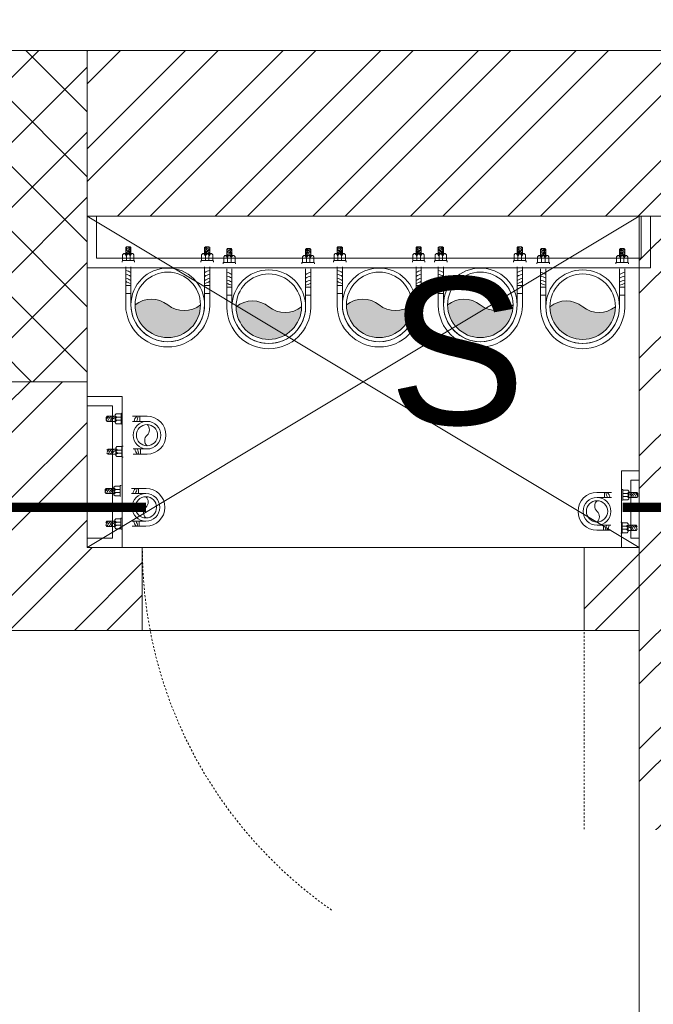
# Model space of a CAD drawing. Header units: inches. Extents: x 105152 to 158499, y 12149 to 30915.
# Tile 324 of 339: x 125436 to 125470, y 29441 to 29495. Entities that reach past the tile are written whole.
import ezdxf

# ---------------------------------------------------------------- set-up
doc = ezdxf.new("R2010")
doc.units = ezdxf.units.IN
doc.header["$MEASUREMENT"] = 0
doc.linetypes.add('HIDDEN', pattern=[0.375, 0.25, -0.125])
for name, color, linetype, lineweight in [('0-PIPE SUPPORT', 7, 'Continuous', 0), ('CWS', 5, 'Continuous', 30), ('PP-Domestic  Cold Water Supply', 5, 'Continuous', 25), ('PP-Soil Pipe', 1, 'Continuous', 25), ('PP-SPRINKLER PIPE', 1, 'Continuous', 0), ('PP-Waste Pipe', 3, 'Continuous', 25), ('SH - ANGLE SUPPORT', 7, 'Continuous', 30), ('SWP', 1, 'Continuous', 15)]:
    doc.layers.add(name, color=color, linetype=linetype, lineweight=lineweight)
doc.layers.add('PD_025_TEXT', color=61, linetype='Continuous')
doc.layers.add('WWP', color=92, linetype='Continuous')
doc.layers.add('PD_BASE', color=8, linetype='Continuous', transparency=0.5)
doc.styles.add('style1', font='arial.ttf', dxfattribs={"height": 500})

# ---------------------------------------------------------------- blocks, each defined once
blk = doc.blocks.new('FIRST FLOOR AR PLAN')
at = {"layer": 'PD_BASE', "lineweight": 5}
h = blk.add_hatch(dxfattribs=at)
h.set_pattern_fill('ANSI37', color=256, scale=20)
h.set_pattern_definition([(45, (268611.2745016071, 47371.98950911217), (-1.767766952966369, 1.767766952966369), []), (135, (268611.2745016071, 47371.98950911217), (-1.767766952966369, -1.767766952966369), [])])
h.paths.add_polyline_path([(123922.4915017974, 21602.49848516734), (123907.4915017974, 21602.49848516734), (123907.4915017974, 21584.49848516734), (123922.4915017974, 21584.49848516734)])
h = blk.add_hatch(dxfattribs=at)
h.set_pattern_fill('ANSI32', color=256, scale=10)
h.set_pattern_definition([(45, (150297.4604135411, 39481.88530316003), (-2.651650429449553, 2.651650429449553), []), (45, (150299.2281804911, 39481.88530316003), (-2.651650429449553, 2.651650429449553), [])])
h.paths.add_polyline_path([(123758.9915017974, 21593.49848516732), (123752.9915017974, 21593.49848516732), (123752.9915017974, 21557.49848516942), (123758.9915017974, 21557.49848516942)])
h.paths.add_polyline_path([(123758.9915017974, 21557.49848516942), (123752.9915017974, 21557.49848516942), (123752.9915017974, 21521.49848516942), (123758.9915017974, 21521.49848516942)])
h.paths.add_polyline_path([(123752.9915017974, 21521.49848516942), (123752.9915017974, 21485.49848516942), (123758.9915017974, 21485.49848516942), (123758.9915017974, 21521.49848516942)])
h.paths.add_polyline_path([(123758.9915017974, 21485.49848516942), (123752.9915017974, 21485.49848516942), (123752.9915017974, 21449.49848516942), (123758.9915017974, 21449.49848516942)])
h.paths.add_polyline_path([(123758.9915017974, 21449.49848516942), (123752.9915017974, 21449.49848516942), (123752.9915017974, 21413.49848516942), (123758.9915017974, 21413.49848516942)])
h.paths.add_polyline_path([(123758.9915017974, 21413.49848516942), (123752.9915017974, 21413.49848516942), (123752.9915017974, 21377.49848516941), (123758.9915017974, 21377.49848516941)])
h.paths.add_polyline_path([(124037.9915017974, 21593.49848516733), (124028.9915017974, 21593.49848516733), (124028.9915017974, 21503.99848516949), (124024.4915017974, 21503.99848516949), (124024.4915017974, 21499.49848516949), (124028.9915017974, 21499.49848516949), (124028.9915017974, 21489.49848516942), (124037.9915017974, 21489.49848516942)])
h.paths.add_polyline_path([(123956.9915017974, 21593.49848516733), (123952.4915017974, 21593.49848516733), (123952.4915017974, 21503.99848516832), (123947.9915017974, 21503.99848516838), (123947.9915017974, 21499.49848516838), (123982.4915017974, 21499.49848516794), (123982.4915017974, 21503.99848516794), (123956.9915017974, 21503.99848516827)])
h.paths.add_polyline_path([(123952.4915017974, 21575.49848516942), (123949.4915017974, 21575.49848516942), (123949.4915017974, 21570.99848516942), (123952.4915017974, 21570.99848516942)], flags=17)
h.paths.add_polyline_path([(123925.4915017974, 21575.49848516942), (123922.4915017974, 21575.49848516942), (123922.4915017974, 21584.49848516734), (123917.9915017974, 21584.49848516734), (123917.9915017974, 21575.49848516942), (123907.4915017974, 21575.49848516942), (123907.4915017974, 21570.99848516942), (123925.4915017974, 21570.99848516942)])
h.paths.add_polyline_path([(123871.4915017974, 21593.49848516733), (123866.9915017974, 21593.49848516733), (123866.9915017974, 21577.49848516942), (123866.9915017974, 21570.99848516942), (123871.4915017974, 21570.99848516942), (123871.4915017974, 21575.49848516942)])
h.paths.add_polyline_path([(124162.4915017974, 21593.49848516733), (124157.9915017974, 21593.49848516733), (124157.9915017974, 21575.49848516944), (124162.4915017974, 21575.49848516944)])
for p, q in [((124283.9915017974, 21602.49848516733), (123501.7415017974, 21602.49848516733)), ((124087.4915017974, 21593.49848516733), (123922.4915017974, 21593.49848516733)), ((123922.4915017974, 21584.49848516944), (123922.4915017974, 21575.49848516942)), ((123922.4915017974, 21575.49848516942), (123925.4915017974, 21575.49848516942)), ((123925.4915017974, 21575.49848516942), (123925.4915017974, 21570.99848516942)), ((123949.4915017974, 21575.49848516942), (123952.4915017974, 21575.49848516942)), ((123949.4915017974, 21575.49848516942), (123949.4915017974, 21570.99848516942)), ((123907.4915017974, 21570.99848516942), (123925.4915017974, 21570.99848516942)), ((123949.4915017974, 21570.99848516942), (123952.4915017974, 21570.99848516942))]:
    blk.add_line(p, q, dxfattribs=at)
at = {"layer": 'PD_BASE', "lineweight": 5, "ltscale": 12}
for p, q in [((123922.4915017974, 21575.49848516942), (123952.4915017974, 21593.49848516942)), ((123952.4915017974, 21575.49848516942), (123922.4915017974, 21593.49848516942)), ((123949.4915017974, 21575.49848516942), (123925.4915017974, 21575.49848516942)), ((123925.4915017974, 21570.99848516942), (123949.4915017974, 21570.99848516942))]:
    blk.add_line(p, q, dxfattribs=at)
at = {"layer": 'PD_BASE', "linetype": 'HIDDEN', "lineweight": 5, "ltscale": 0.2}
blk.add_line((123949.4915017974, 21575.49848516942), (123949.4915017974, 21551.49848516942), dxfattribs=at)
at = {"layer": 'PD_BASE', "lineweight": 5}
blk.add_lwpolyline([(123922.4915017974, 21584.49848516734), (123907.4915017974, 21584.49848516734), (123907.4915017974, 21602.49848516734), (123922.4915017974, 21602.49848516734)], close=True, dxfattribs=at)
at = {"layer": 'PD_BASE', "linetype": 'HIDDEN', "lineweight": 5, "ltscale": 0.2}
blk.add_arc((123949.4915017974, 21575.49848516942), 24, 180, 270, dxfattribs=at)
at = {"layer": 'PD_BASE', "insert": (123878.3438925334, 21590.17698285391), "char_height": 8, "width": 128.4952190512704, "attachment_point": 1, "style": 'style1'}
blk.add_mtext('\\pxqc;S', dxfattribs=at)
at = {"layer": 'PD_BASE', "insert": (123937.837685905, 21558.14780892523), "char_height": 4, "width": 128.4952190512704, "attachment_point": 1, "style": 'style1', "bg_fill": 2}
blk.add_mtext('\\pxqc;H. TOILET\\P6\' X 7\'5"', dxfattribs=at)
at = {"layer": 'PD_BASE', "lineweight": 5}
h = blk.add_hatch(dxfattribs=at)
h.set_pattern_fill('ANSI32', color=256, scale=10)
h.set_pattern_definition([(45, (123173.8410410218, 20768.24897553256), (-2.651650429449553, 2.651650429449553), []), (45, (123175.6088079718, 20768.24897553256), (-2.651650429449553, 2.651650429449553), [])])
h.paths.add_polyline_path([(123176.9915017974, 20810.99848516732), (123167.9915017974, 20810.99848516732), (123167.9915017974, 20729.49848516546), (123176.9915017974, 20729.49848516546)])
h.paths.add_polyline_path([(123538.4915017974, 20663.49848516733), (123368.9915017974, 20663.49848516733), (123368.9915017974, 20654.49848516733), (123538.4915017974, 20654.49848516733)])
h.paths.add_polyline_path([(123722.9915017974, 20663.49848516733), (123553.4915017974, 20663.49848516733), (123553.4915017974, 20654.49848516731), (123722.9915017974, 20654.49848516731)])
h.paths.add_polyline_path([(123176.9915017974, 21527.49848516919), (123167.9915017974, 21527.49848516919), (123167.9915017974, 21445.99848516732), (123176.9915017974, 21445.99848516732)])
h.paths.add_polyline_path([(123176.9915017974, 21430.99848516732), (123167.9915017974, 21430.99848516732), (123167.9915017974, 21290.99848516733), (123176.9915017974, 21290.99848516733)])
h.paths.add_polyline_path([(123176.9915017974, 21275.99848516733), (123167.9915017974, 21275.99848516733), (123167.9915017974, 21135.99848516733), (123176.9915017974, 21135.99848516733)])
h.paths.add_polyline_path([(123176.9915017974, 21120.99848516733), (123167.9915017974, 21120.99848516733), (123167.9915017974, 20980.99848516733), (123176.9915017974, 20980.99848516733)])
h.paths.add_polyline_path([(123176.9915017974, 20965.99848516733), (123167.9915017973, 20965.99848516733), (123167.9915017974, 20825.99848516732), (123176.9915017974, 20825.99848516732)])
h.paths.add_polyline_path([(124268.9915017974, 21602.49848516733), (124102.4915017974, 21602.49848516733), (124102.4915017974, 21593.49848516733), (124268.9915017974, 21593.49848516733)])
h.paths.add_polyline_path([(124087.4915017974, 21602.49848516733), (123922.4915017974, 21602.49848516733), (123922.4915017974, 21593.49848516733), (124087.4915017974, 21593.49848516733)])
h.paths.add_polyline_path([(123907.4915017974, 21602.49848516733), (123737.9915017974, 21602.49848516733), (123737.9915017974, 21593.49848516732), (123907.4915017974, 21593.49848516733)])
h.paths.add_polyline_path([(123722.9915017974, 21602.49848516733), (123553.4915017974, 21602.49848516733), (123553.4915017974, 21593.49848516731), (123722.9915017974, 21593.49848516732)])
h.paths.add_polyline_path([(123353.9915017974, 21602.49848516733), (123242.9915017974, 21602.49848516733), (123242.9915017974, 21593.4984851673), (123353.9915017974, 21593.49848516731)])
h.paths.add_polyline_path([(123227.9915017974, 21602.49848516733), (123167.9915017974, 21602.49848516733), (123167.9915017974, 21542.49848516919), (123176.9915017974, 21542.49848516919), (123176.9915017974, 21593.4984851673), (123227.9915017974, 21593.4984851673)])
h.paths.add_polyline_path([(123176.9915017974, 20714.49848516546), (123167.9915017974, 20714.49848516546), (123167.9915017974, 20654.49848516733), (123227.9915017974, 20654.49848516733), (123227.9915017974, 20663.49848516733), (123176.9915017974, 20663.49848516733)])
h.paths.add_polyline_path([(123353.9915017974, 20663.49848516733), (123242.9915017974, 20663.49848516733), (123242.9915017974, 20654.49848516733), (123353.9915017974, 20654.49848516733)])
h.paths.add_polyline_path([(123762.7415017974, 20663.49848516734), (123737.9915017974, 20663.49848516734), (123737.9915017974, 20654.49848516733), (123762.7415017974, 20654.49848516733)])
h.paths.add_polyline_path([(123907.4915017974, 20663.49848516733), (123882.7415017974, 20663.49848516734), (123882.7415017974, 20654.49848516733), (123907.4915017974, 20654.49848516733)])
h.paths.add_polyline_path([(123944.9915017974, 20663.49848516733), (123922.4915017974, 20663.49848516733), (123922.4915017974, 20654.49848516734), (123944.9915017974, 20654.49848516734)])
h.paths.add_polyline_path([(124087.4915017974, 20663.49848516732), (124064.9915017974, 20663.49848516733), (124064.9915017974, 20654.49848516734), (124087.4915017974, 20654.49848516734)])
h.paths.add_polyline_path([(124124.9915017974, 20663.49848516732), (124102.4915017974, 20663.49848516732), (124102.4915017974, 20654.49848516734), (124124.9915017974, 20654.49848516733)])
h.paths.add_polyline_path([(124268.9915017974, 20663.49848516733), (124244.9915017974, 20663.49848516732), (124244.9915017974, 20654.49848516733), (124268.9915017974, 20654.49848516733)])
h.paths.add_polyline_path([(124283.9915017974, 20672.49848516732), (124274.9915017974, 20672.49848516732)])
h.paths.add_polyline_path([(124283.9915017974, 20810.99848516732), (124274.9915017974, 20810.99848516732), (124274.9915017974, 20672.49848516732), (124283.9915017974, 20672.49848516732)])
h.paths.add_polyline_path([(124283.9915017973, 20965.99848516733), (124274.9915017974, 20965.99848516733), (124274.9915017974, 20825.99848516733), (124283.9915017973, 20825.99848516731)])
h.paths.add_polyline_path([(124283.9915017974, 21275.99848516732), (124274.9915017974, 21275.99848516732), (124274.9915017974, 20980.99848516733), (124283.9915017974, 20980.99848516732)])
h.paths.add_polyline_path([(124283.9915017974, 21584.49848516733), (124274.9915017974, 21584.49848516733), (124274.9915017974, 21445.99848516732), (124283.9915017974, 21445.99848516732)])
h.paths.add_polyline_path([(124265.9915017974, 21442.99848516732), (124160.9915017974, 21442.99848516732), (124160.9915017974, 21433.99848516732), (124265.9915017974, 21433.99848516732)])
h.paths.add_polyline_path([(124160.9915017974, 21430.99848516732), (124151.9915017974, 21430.99848516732), (124151.9915017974, 21352.99848516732), (124160.9915017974, 21352.99848516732)])
h.paths.add_polyline_path([(124151.9915017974, 21442.99848516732), (124079.9915017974, 21442.99848516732), (124079.9915017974, 21433.99848516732), (124151.9915017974, 21433.99848516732)])
h.paths.add_polyline_path([(124079.9915017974, 21430.99848516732), (124070.9915017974, 21430.99848516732), (124070.9915017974, 21352.99848516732), (124079.9915017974, 21352.99848516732)])
h.paths.add_polyline_path([(124070.9915017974, 21442.99848516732), (123989.9915017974, 21442.99848516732), (123989.9915017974, 21340.99848516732), (124016.9915017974, 21340.99848516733), (124016.9915017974, 21349.99848516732), (123998.9915017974, 21349.99848516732), (123998.9915017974, 21433.99848516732), (124070.9915017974, 21433.99848516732)])
h.paths.add_polyline_path([(124070.9915017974, 21349.99848516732), (124052.9915017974, 21349.99848516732), (124052.9915017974, 21340.99848516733), (124070.9915017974, 21340.99848516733)], flags=17)
h.paths.add_polyline_path([(124097.9915017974, 21349.99848516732), (124079.9915017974, 21349.99848516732), (124079.9915017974, 21340.99848516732), (124097.9915017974, 21340.99848516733)])
h.paths.add_polyline_path([(124151.9915017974, 21349.99848516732), (124133.9915017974, 21349.99848516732), (124133.9915017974, 21340.99848516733), (124151.9915017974, 21340.99848516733)])
h.paths.add_polyline_path([(124160.9915017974, 21340.99848516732), (124151.9915017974, 21340.99848516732), (124151.9915017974, 21277.99848516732), (124160.9915017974, 21277.99848516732)])
h.paths.add_polyline_path([(124283.9915017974, 21291.99848516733), (124274.9915017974, 21291.99848516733), (124274.9915017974, 21290.99848516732), (124283.9915017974, 21290.99848516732)])
h.paths.add_polyline_path([(124283.9915017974, 21430.99848516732), (124274.9915017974, 21430.99848516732), (124274.9915017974, 21411.99848516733), (124283.9915017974, 21411.99848516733)])
h.paths.add_polyline_path([(123405.7415017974, 21593.49848516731), (123405.7415017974, 21602.49848516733), (123368.9915017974, 21602.49848516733), (123368.9915017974, 21593.49848516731)])
h.paths.add_polyline_path([(123501.7415017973, 21602.49848516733), (123501.7415017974, 21593.49848516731), (123538.4915017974, 21593.49848516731), (123538.4915017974, 21602.49848516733)])
blk.add_lwpolyline([(123947.9915017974, 21503.99848516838), (123952.4915017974, 21503.99848516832), (123952.4915017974, 21593.49848516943)], dxfattribs=at)
blk = doc.blocks.new('*X420')
at = {"color": 251, "lineweight": 5}
for p, q in [((113.6040440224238, 341.4692042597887), (113.7240518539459, 341.5892120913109)), ((113.7279130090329, 341.4162965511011), (114.3176786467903, 342.0060621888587)), ((113.8423566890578, 341.3539635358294), (114.318169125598, 341.8297759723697)), ((113.9481308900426, 341.2829610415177), (114.3186596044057, 341.6534897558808)), ((114.0456951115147, 341.2037485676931), (114.3191500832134, 341.4772035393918)), ((114.1352787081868, 341.1165554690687), (114.3196405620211, 341.3009173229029)), ((114.2169109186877, 341.0214109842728), (114.3201310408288, 341.1246311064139)), ((114.2904245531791, 340.9181479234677), (114.3206215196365, 340.948344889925))]:
    blk.add_line(p, q, dxfattribs=at)
blk = doc.blocks.new('SWP P-PP')
at = {"layer": 'PP-Soil Pipe', "lineweight": 5}
h = blk.add_hatch(color=256, dxfattribs=at)
edge = h.paths.add_edge_path()
edge.add_ellipse((-22.87960062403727, 31.74258206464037), major_axis=(-27.66840433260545, 27.66815936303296), ratio=1, start_angle=96.33861705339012, end_angle=173.6613829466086, ccw=False)
edge.add_ellipse((1.564979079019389, 1.188856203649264), major_axis=(34.56951182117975, 34.56981789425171), ratio=0.9999999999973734, start_angle=-45.000000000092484, end_angle=134.9999999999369, ccw=False)
edge.add_ellipse((26.00955878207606, -29.36486965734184), major_axis=(27.66815936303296, 27.66840433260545), ratio=1, start_angle=6.338617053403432, end_angle=83.6613829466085)
for radius in [55.00000000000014, 48.88888888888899]:
    blk.add_circle((1.564979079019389, 1.188856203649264), radius, dxfattribs=at)
for centre, start, end in [((-22.87960062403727, 31.74258206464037), 231.3388706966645, 308.6616365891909), ((26.00955878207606, -29.36486965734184), 51.33887069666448, 128.6616365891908)]:
    blk.add_arc(centre, 39.12885943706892, start, end, dxfattribs=at)
at = {"layer": 'SH - ANGLE SUPPORT', "lineweight": 5}
for p, q in [((-61.25851987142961, 2.314968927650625), (-61.25851986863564, -55.54048811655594)), ((-53.43502092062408, 0.462244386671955), (-53.43502092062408, -55.54048811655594)), ((56.56497907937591, 0.462244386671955), (56.56497907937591, -55.54048811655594)), ((64.3884780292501, 2.314968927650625), (64.3884780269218, -55.54048811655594)), ((-61.25851986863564, -15.98816442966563), (-53.43502092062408, -15.98816442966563)), ((-61.25851987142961, -15.98816442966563), (-53.43502092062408, -15.98816442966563)), ((-53.19986994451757, -27.75103043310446), (-61.02336889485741, -27.75103043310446)), ((-53.19986994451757, -27.75103043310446), (-61.02336889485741, -27.75103043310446)), ((56.32982810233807, -27.75103043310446), (64.15332705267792, -27.75103043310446)), ((64.3884780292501, -15.98816442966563), (56.56497907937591, -15.98816442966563)), ((-66.72677007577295, -62.75131269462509), (-66.72677007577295, -64.22899475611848)), ((-66.72677007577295, -64.22899475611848), (-65.92763498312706, -65.02812985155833)), ((-48.76590580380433, -65.02812985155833), (-65.92763498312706, -65.02812985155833)), ((-65.81604321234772, -65.14749968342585), (-65.81604321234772, -73.52145842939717)), ((-65.81604321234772, -73.52145842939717), (-63.99458948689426, -75.34291215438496)), ((-59.98194014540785, -65.02812985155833), (-59.98194014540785, -71.63386296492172)), ((-54.71939192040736, -71.6480377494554), (-54.71939192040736, -65.02812985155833)), ((-48.88527563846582, -73.52145842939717), (-50.70672936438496, -75.34291215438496)), ((-47.96677071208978, -64.22899475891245), (-48.88527563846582, -65.14749968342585)), ((-48.88527563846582, -65.14749968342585), (-48.88527563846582, -73.52145842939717)), ((-47.96677071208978, -62.75131269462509), (-47.96677071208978, -64.22899475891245)), ((51.10234789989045, -62.75131269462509), (51.10234789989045, -64.22899475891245)), ((51.10234789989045, -64.22899475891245), (52.02085282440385, -65.14749968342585)), ((51.90148299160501, -65.02812985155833), (69.06321216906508, -65.02812985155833)), ((52.02085282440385, -65.14749968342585), (52.02085282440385, -73.52145842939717)), ((52.02085282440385, -73.52145842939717), (53.84230654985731, -75.34291215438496)), ((57.85496910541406, -71.6480377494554), (57.85496910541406, -65.02812985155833)), ((63.11751733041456, -65.02812985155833), (63.11751733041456, -71.63386296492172)), ((68.95162040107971, -73.52145842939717), (67.13016667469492, -75.34291215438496)), ((68.95162040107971, -65.14749968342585), (68.95162040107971, -73.52145842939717)), ((69.86234726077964, -64.22899475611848), (69.06321216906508, -65.02812985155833)), ((69.86234726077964, -62.75131269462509), (69.86234726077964, -64.22899475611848)), ((-50.70672936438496, -75.34291215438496), (-63.99458948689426, -75.34291215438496)), ((-61.26328398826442, -84.2329390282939), (-59.97673874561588, -85.51948427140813)), ((-61.26240889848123, -84.23381411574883), (-61.26240889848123, -75.34291215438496)), ((-54.72545519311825, -85.51948427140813), (-59.97673874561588, -85.51948427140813)), ((-53.43890995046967, -84.2329390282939), (-54.72545519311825, -85.51948427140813)), ((-53.43890995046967, -84.2329390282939), (-53.43890995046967, -75.34291215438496)), ((53.84230654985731, -75.34291215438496), (67.13016667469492, -75.34291215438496)), ((56.5744871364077, -84.2329390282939), (56.5744871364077, -75.34291215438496)), ((56.5744871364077, -84.2329390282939), (57.86103238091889, -85.51948427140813)), ((57.86103238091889, -85.51948427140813), (63.11231593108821, -85.51948427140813)), ((64.39886117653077, -84.2329390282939), (63.11231593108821, -85.51948427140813)), ((64.39798608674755, -84.23381411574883), (64.39798608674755, -75.34291215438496))]:
    blk.add_line(p, q, dxfattribs=at)
at = {"layer": 'SH - ANGLE SUPPORT', "lineweight": 5, "ltscale": 30}
for centre, radius, start, end in [((1.564979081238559, 1.178579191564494), 62.83377596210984, 1.036287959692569, 178.9637120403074), ((1.564979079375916, 1.179879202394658), 55.00897699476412, 359.1086964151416, 181.0351236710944)]:
    blk.add_arc(centre, radius, start, end, dxfattribs=at)
at = {"layer": 'SH - ANGLE SUPPORT', "lineweight": 5, "extrusion": (0, 0, -1)}
for centre, major_axis, ratio, start_param, end_param in [((-64.7061275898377, -19.77435612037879), (13.44648858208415, -13.44648858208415), 0.9999999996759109, 0.1632660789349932, 0.6092701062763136), ((-64.7061275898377, -19.77435612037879), (13.44648858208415, -13.44648858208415), 0.9999999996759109, 0.1632660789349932, 0.6092701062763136), ((-64.7061275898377, -25.84094727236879), (13.44648858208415, -13.44648858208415), 0.9999999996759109, 0.1632660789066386, 0.6092701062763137), ((-64.7061275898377, -25.84094727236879), (13.44648858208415, -13.44648858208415), 0.9999999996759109, 0.1632660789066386, 0.6092701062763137), ((-48.06125169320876, -56.20658481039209), (18.29485241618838, -18.29485241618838), 0.999999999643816, 3.391710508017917, 3.722963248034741), ((-48.0612516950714, -56.20658481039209), (18.29485241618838, -18.29485241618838), 0.999999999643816, 3.391710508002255, 3.722963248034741), ((-40.03582559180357, -54.1756650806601), (16.48738713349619, -16.48738713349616), 0.9999995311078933, 3.304858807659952, 3.314800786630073), ((-40.03582559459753, -54.1756650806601), (16.48738713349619, -16.48738713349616), 0.9999995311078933, 3.304858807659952, 3.314800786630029), ((-40.03582559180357, -60.24225623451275), (16.48739554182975, 16.48739554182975), 0.9999995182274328, 4.87565498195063, 4.885596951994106), ((-40.03582559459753, -60.24225623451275), (16.48739554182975, 16.48739554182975), 0.9999995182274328, 4.875654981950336, 4.88559695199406), ((-64.7061275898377, -31.50309138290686), (13.44648858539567, 13.44648858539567), 0.9999999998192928, 1.734062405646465, 2.180066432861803), ((-64.7061275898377, -31.50309138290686), (13.44648858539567, 13.44648858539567), 0.9999999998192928, 1.734062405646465, 2.180066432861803), ((-40.03582559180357, -65.90440034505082), (16.48739554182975, 16.48739554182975), 0.9999995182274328, 4.875654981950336, 4.88559695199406), ((-40.03582559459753, -65.90440034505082), (16.48739554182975, 16.48739554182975), 0.9999995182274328, 4.87565498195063, 4.885596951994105), ((51.75956977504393, -69.86974857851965), (4.489777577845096, 4.489777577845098), 0.9999999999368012, 1.061026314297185, 1.819612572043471), ((63.97924720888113, -69.86974857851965), (4.489777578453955, -4.489777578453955), 0.9999999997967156, 1.317026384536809, 2.080566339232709), ((57.7087204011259, -70.90691455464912), (3.848429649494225, -3.848429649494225), 0.9999999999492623, 5.625068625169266, 6.450630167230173), ((69.2170341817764, -69.86974857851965), (4.489777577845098, -4.489777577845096), 0.9999999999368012, 1.321980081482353, 2.080566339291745), ((66.8522967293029, -73.489501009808), (7.828391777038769, 7.828391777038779), 0.9999999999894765, 2.954778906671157, 3.56259779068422), ((66.29860219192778, -73.57488827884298), (8.824913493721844, -8.824913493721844), 0.9999999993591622, 1.329768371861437, 1.678717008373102), ((65.72878475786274, -74.52523111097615), (8.82491349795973, -8.82491349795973), 0.9999999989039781, 1.329768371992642, 1.608853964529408), ((67.01802235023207, -71.11359968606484), (7.760183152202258, 7.760183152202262), 0.9999999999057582, 2.957247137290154, 3.531377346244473), ((67.06314304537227, -72.21547304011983), (6.108349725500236, 6.108349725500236), 0.999999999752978, 3.071035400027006, 3.556541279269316), ((58.1458060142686, -90.99256553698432), (4.170697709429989, -4.170697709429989), 0.9999999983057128, 4.117982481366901, 4.309006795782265), ((59.00581642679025, -86.54325678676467), (1.72358632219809, 1.72358632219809), 0.9999999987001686, 5.845023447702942, 6.635131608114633), ((59.55130120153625, -87.17396204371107), (3.295890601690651, -3.295890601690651), 0.9999999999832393, 4.157022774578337, 5.034816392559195), ((69.28846732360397, -66.25728345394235), (8.824913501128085, -8.824913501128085), 0.9999999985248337, 1.329768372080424, 1.540798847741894), ((59.74958264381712, -84.68917930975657), (3.286230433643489, 3.286230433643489), 0.9999999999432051, 5.728383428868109, 6.607487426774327), ((60.28094093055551, -84.53026136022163), (4.170697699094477, 4.170697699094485), 0.9999999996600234, 5.688778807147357, 6.270402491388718), ((61.7054885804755, -82.72461787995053), (4.170697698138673, 4.170697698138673), 0.9999999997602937, 5.688778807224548, 5.971833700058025)]:
    blk.add_ellipse(centre, major_axis=major_axis, ratio=ratio, start_param=start_param, end_param=end_param, dxfattribs=at)
at = {"layer": 'SH - ANGLE SUPPORT', "lineweight": 5}
for centre, major_axis, ratio, start_param, end_param in [((51.19120985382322, -56.20658481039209), (-18.29485241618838, -18.29485241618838), 0.999999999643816, 3.391710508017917, 3.722963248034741), ((43.16578375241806, -54.1756650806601), (-16.48738713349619, -16.48738713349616), 0.9999995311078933, 3.304858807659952, 3.314800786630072), ((43.16578375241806, -60.24225623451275), (-16.48739554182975, 16.48739554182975), 0.9999995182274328, 4.875654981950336, 4.885596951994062), ((67.83608574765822, -19.77435612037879), (-13.44648858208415, -13.44648858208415), 0.9999999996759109, 0.1632660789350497, 0.6092701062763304), ((67.83608574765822, -25.84094727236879), (-13.44648858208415, -13.44648858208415), 0.9999999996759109, 0.1632660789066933, 0.6092701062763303), ((43.16578375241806, -65.90440034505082), (-16.48739554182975, 16.48739554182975), 0.9999995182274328, 4.875654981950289, 4.885596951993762), ((67.83608574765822, -31.50309138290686), (-13.44648858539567, 13.44648858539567), 0.9999999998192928, 1.734062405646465, 2.180066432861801), ((-66.08145699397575, -69.86974857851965), (-4.489777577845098, -4.489777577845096), 0.9999999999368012, 1.321980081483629, 2.080566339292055), ((-54.57314321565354, -70.90691455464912), (-3.848429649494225, -3.848429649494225), 0.9999999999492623, 5.625068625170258, 6.450630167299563), ((-60.84367002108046, -69.86974857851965), (-4.489777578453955, -4.489777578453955), 0.9999999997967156, 1.317026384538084, 2.08056633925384), ((-48.62399258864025, -69.86974857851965), (-4.489777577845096, 4.489777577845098), 0.9999999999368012, 1.061026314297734, 1.819612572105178), ((-58.56991139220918, -82.72461787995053), (-4.170697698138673, 4.170697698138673), 0.9999999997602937, 5.688778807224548, 5.971833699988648), ((-57.14536374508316, -84.53026136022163), (-4.170697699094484, 4.170697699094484), 0.9999999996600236, 5.688778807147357, 6.27040249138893), ((-56.61400545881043, -84.68917930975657), (-3.286230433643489, 3.286230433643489), 0.9999999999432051, 5.728383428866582, 6.607487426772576), ((-56.41572401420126, -87.17396204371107), (-3.295890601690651, -3.295890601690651), 0.9999999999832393, 4.157022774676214, 5.034816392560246), ((-66.15289013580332, -66.25728345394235), (-8.824913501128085, -8.824913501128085), 0.9999999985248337, 1.329768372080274, 1.540798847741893), ((-63.92756585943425, -72.21547304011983), (-6.108349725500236, 6.108349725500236), 0.999999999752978, 3.071035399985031, 3.556541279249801), ((-55.87023923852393, -86.54325678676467), (-1.72358632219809, 1.72358632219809), 0.9999999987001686, 5.845023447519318, 6.635131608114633), ((-63.8824451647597, -71.11359968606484), (-7.760183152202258, 7.760183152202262), 0.9999999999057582, 2.957247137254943, 3.531377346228), ((-63.71671954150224, -73.489501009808), (-7.828391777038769, 7.828391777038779), 0.9999999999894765, 2.954778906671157, 3.562597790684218), ((-55.01022882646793, -90.99256553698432), (-4.170697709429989, -4.170697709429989), 0.9999999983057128, 4.117982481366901, 4.309006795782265), ((-63.16302500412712, -73.57488827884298), (-8.824913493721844, -8.824913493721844), 0.9999999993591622, 1.329768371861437, 1.6787170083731), ((-62.59320757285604, -74.52523111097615), (-8.82491349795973, -8.82491349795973), 0.9999999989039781, 1.329768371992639, 1.608853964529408)]:
    blk.add_ellipse(centre, major_axis=major_axis, ratio=ratio, start_param=start_param, end_param=end_param, dxfattribs=at)
at = {"layer": 'SH - ANGLE SUPPORT', "lineweight": 5, "extrusion": (0, 0, -1)}
for p, xscale, yscale, zscale, rotation in [((-1494.465519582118, 445.2324006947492), 4.553634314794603, 4.553634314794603, -4.553634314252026, 270), ((-1501.011837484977, 445.2182259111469), 4.553634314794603, 4.553634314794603, -4.553634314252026, 270), ((1497.876260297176, 445.2182259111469), -4.553634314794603, 4.553634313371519, -4.553634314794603, 89.99999999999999), ((1491.329942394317, 445.2324006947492), -4.553634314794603, 4.553634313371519, -4.553634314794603, 89.99999999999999)]:
    blk.add_blockref('*X420', p, dxfattribs=dict(at, xscale=xscale, yscale=yscale, zscale=zscale, rotation=rotation))
blk = doc.blocks.new('WWP P-PP')
at = {"layer": 'PP-Waste Pipe', "lineweight": 5}
h = blk.add_hatch(color=256, dxfattribs=at)
edge = h.paths.add_edge_path()
edge.add_ellipse((24.44457964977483, 30.55372590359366), major_axis=(27.6684042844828, 27.6681594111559), ratio=1, start_angle=186.3386170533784, end_angle=263.6613829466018)
edge.add_ellipse((-1.382432e-10, 8.73115e-11), major_axis=(-34.56951188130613, 34.5698178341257), ratio=0.9999999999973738, start_angle=225.0000000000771, end_angle=405.0000000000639)
edge.add_ellipse((-24.44457965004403, -30.55372590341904), major_axis=(-27.6681594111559, 27.6684042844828), ratio=1, start_angle=276.33861705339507, end_angle=353.66138294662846, ccw=False)
for radius in [55.00000000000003, 48.8888888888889]:
    blk.add_circle((-1.382432e-10, 8.73115e-11), radius, dxfattribs=at)
for centre, start, end in [((-24.44457965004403, -30.55372590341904), 51.33836351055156, 128.661129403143), ((24.44457964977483, 30.55372590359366), 231.3383635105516, 308.661129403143)]:
    blk.add_arc(centre, 39.12885943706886, start, end, dxfattribs=at)
at = {"layer": 'SH - ANGLE SUPPORT', "lineweight": 5}
for p, q in [((-62.82349895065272, 1.126112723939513), (-62.82349894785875, -56.72934432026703)), ((62.82349895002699, 1.126112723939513), (62.82349894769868, -56.72934432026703)), ((-54.9999999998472, -0.7266118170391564), (-54.9999999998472, -56.72934432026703)), ((55.0000000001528, -0.7266118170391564), (55.0000000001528, -56.72934432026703)), ((-62.82349894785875, -17.17702063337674), (-54.9999999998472, -17.17702063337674)), ((-62.82349895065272, -17.17702063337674), (-54.9999999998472, -17.17702063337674)), ((-54.76484902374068, -28.93988663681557), (-62.58834797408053, -28.93988663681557)), ((-54.76484902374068, -28.93988663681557), (-62.58834797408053, -28.93988663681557)), ((54.76484902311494, -28.93988663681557), (62.5883479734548, -28.93988663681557)), ((62.82349895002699, -17.17702063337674), (55.0000000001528, -17.17702063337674)), ((-68.29174915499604, -63.94016889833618), (-68.29174915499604, -65.4178509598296)), ((-68.29174915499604, -65.4178509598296), (-67.49261406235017, -66.21698605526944)), ((-50.33088488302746, -66.21698605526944), (-67.49261406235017, -66.21698605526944)), ((-67.38102229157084, -66.33635588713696), (-67.38102229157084, -74.71031463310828)), ((-61.54691922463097, -66.21698605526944), (-61.54691922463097, -72.82271916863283)), ((-56.28437099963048, -72.83689395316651), (-56.28437099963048, -66.21698605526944)), ((-49.5317497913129, -65.41785096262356), (-50.45025471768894, -66.33635588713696)), ((-50.45025471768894, -66.33635588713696), (-50.45025471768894, -74.71031463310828)), ((-49.5317497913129, -63.94016889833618), (-49.5317497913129, -65.41785096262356)), ((49.53736882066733, -63.94016889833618), (49.53736882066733, -65.41785096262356)), ((49.53736882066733, -65.41785096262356), (50.45587374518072, -66.33635588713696)), ((50.33650391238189, -66.21698605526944), (67.49823308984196, -66.21698605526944)), ((50.45587374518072, -66.33635588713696), (50.45587374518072, -74.71031463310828)), ((56.28999002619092, -72.83689395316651), (56.28999002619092, -66.21698605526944)), ((61.55253825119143, -66.21698605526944), (61.55253825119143, -72.82271916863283)), ((67.38664132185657, -66.33635588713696), (67.38664132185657, -74.71031463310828)), ((68.29736818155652, -65.4178509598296), (67.49823308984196, -66.21698605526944)), ((68.29736818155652, -63.94016889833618), (68.29736818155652, -65.4178509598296)), ((-67.38102229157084, -74.71031463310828), (-65.55956856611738, -76.53176835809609)), ((-52.27170844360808, -76.53176835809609), (-65.55956856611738, -76.53176835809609)), ((-62.82826306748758, -85.421795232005), (-61.54171782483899, -86.70834047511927)), ((-62.82738797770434, -85.42267031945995), (-62.82738797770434, -76.53176835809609)), ((-56.29043427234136, -86.70834047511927), (-61.54171782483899, -86.70834047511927)), ((-55.00388902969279, -85.421795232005), (-56.29043427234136, -86.70834047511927)), ((-55.00388902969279, -85.421795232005), (-55.00388902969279, -76.53176835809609)), ((-50.45025471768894, -74.71031463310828), (-52.27170844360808, -76.53176835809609)), ((50.45587374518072, -74.71031463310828), (52.27732747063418, -76.53176835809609)), ((52.27732747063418, -76.53176835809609), (65.5651875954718, -76.53176835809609)), ((55.00950805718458, -85.421795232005), (55.00950805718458, -76.53176835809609)), ((55.00950805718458, -85.421795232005), (56.29605330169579, -86.70834047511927)), ((56.29605330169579, -86.70834047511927), (61.54733685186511, -86.70834047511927)), ((62.83388209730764, -85.421795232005), (61.54733685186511, -86.70834047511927)), ((62.83300700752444, -85.42267031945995), (62.83300700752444, -76.53176835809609)), ((67.38664132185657, -74.71031463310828), (65.5651875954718, -76.53176835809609))]:
    blk.add_line(p, q, dxfattribs=at)
at = {"layer": 'SH - ANGLE SUPPORT', "lineweight": 5, "ltscale": 30}
for centre, radius, start, end in [((2.0154403e-09, -0.0102770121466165), 62.83377596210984, 1.036287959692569, 178.9637120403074), ((1.527951e-10, -0.0089770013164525), 55.00897699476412, 359.1086964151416, 181.0351236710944)]:
    blk.add_arc(centre, radius, start, end, dxfattribs=at)
at = {"layer": 'SH - ANGLE SUPPORT', "lineweight": 5, "extrusion": (0, 0, -1)}
for centre, major_axis, ratio, start_param, end_param in [((-66.27110666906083, -20.96321232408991), (13.44648858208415, -13.44648858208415), 0.9999999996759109, 0.1632660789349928, 0.6092701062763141), ((-66.27110666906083, -20.96321232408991), (13.44648858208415, -13.44648858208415), 0.9999999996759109, 0.1632660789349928, 0.6092701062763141), ((-66.27110666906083, -27.0298034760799), (13.44648858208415, -13.44648858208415), 0.9999999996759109, 0.1632660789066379, 0.6092701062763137), ((-66.27110666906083, -27.0298034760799), (13.44648858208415, -13.44648858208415), 0.9999999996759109, 0.1632660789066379, 0.6092701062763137), ((-49.62623077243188, -57.39544101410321), (18.29485241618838, -18.29485241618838), 0.999999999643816, 3.391710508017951, 3.722963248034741), ((-49.62623077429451, -57.39544101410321), (18.29485241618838, -18.29485241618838), 0.999999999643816, 3.391710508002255, 3.722963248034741), ((-41.6008046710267, -55.36452128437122), (16.48738713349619, -16.48738713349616), 0.9999995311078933, 3.304858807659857, 3.314800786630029), ((-41.60080467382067, -55.36452128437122), (16.48738713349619, -16.48738713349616), 0.9999995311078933, 3.304858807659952, 3.314800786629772), ((-41.6008046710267, -61.43111243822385), (16.48739554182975, 16.48739554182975), 0.9999995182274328, 4.875654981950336, 4.88559695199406), ((-41.60080467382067, -61.43111243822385), (16.48739554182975, 16.48739554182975), 0.9999995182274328, 4.875654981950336, 4.88559695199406), ((-66.27110666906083, -32.69194758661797), (13.44648858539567, 13.44648858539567), 0.9999999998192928, 1.734062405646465, 2.180066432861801), ((-66.27110666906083, -32.69194758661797), (13.44648858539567, 13.44648858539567), 0.9999999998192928, 1.734062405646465, 2.180066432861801), ((-41.6008046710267, -67.09325654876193), (16.48739554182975, 16.48739554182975), 0.9999995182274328, 4.875654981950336, 4.88559695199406), ((-41.60080467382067, -67.09325654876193), (16.48739554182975, 16.48739554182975), 0.9999995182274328, 4.875654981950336, 4.88559695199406), ((50.19459069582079, -71.05860478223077), (4.489777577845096, 4.489777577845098), 0.9999999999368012, 1.061026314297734, 1.819612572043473), ((62.41426812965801, -71.05860478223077), (4.489777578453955, -4.489777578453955), 0.9999999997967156, 1.317026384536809, 2.080566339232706), ((56.14374132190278, -72.09577075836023), (3.848429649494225, -3.848429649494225), 0.9999999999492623, 5.625068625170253, 6.450630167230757), ((67.65205510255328, -71.05860478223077), (4.489777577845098, -4.489777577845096), 0.9999999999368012, 1.321980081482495, 2.080566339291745), ((65.28731765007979, -74.67835721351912), (7.828391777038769, 7.828391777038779), 0.9999999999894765, 2.954778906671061, 3.562597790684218), ((64.73362311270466, -74.76374448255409), (8.824913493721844, -8.824913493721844), 0.9999999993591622, 1.329768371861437, 1.678717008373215), ((64.16380567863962, -75.71408731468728), (8.82491349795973, -8.82491349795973), 0.9999999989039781, 1.329768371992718, 1.608853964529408), ((65.45304327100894, -72.30245588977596), (7.760183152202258, 7.760183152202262), 0.9999999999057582, 2.957247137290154, 3.531377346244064), ((65.49816396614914, -73.40432924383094), (6.108349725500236, 6.108349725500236), 0.999999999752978, 3.071035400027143, 3.556541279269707), ((56.58082693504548, -92.18142174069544), (4.170697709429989, -4.170697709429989), 0.9999999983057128, 4.117982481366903, 4.309006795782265), ((57.44083734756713, -87.73211299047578), (1.72358632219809, 1.72358632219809), 0.9999999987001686, 5.845023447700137, 6.635131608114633), ((57.98632212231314, -88.36281824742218), (3.295890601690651, -3.295890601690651), 0.9999999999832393, 4.157022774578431, 5.034816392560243), ((67.72348824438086, -67.44613965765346), (8.824913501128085, -8.824913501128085), 0.9999999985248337, 1.329768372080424, 1.540798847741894), ((58.184603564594, -85.87803551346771), (3.286230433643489, 3.286230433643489), 0.9999999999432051, 5.728383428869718, 6.607487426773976), ((58.71596185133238, -85.71911756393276), (4.170697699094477, 4.170697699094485), 0.9999999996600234, 5.688778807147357, 6.270402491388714), ((60.14050950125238, -83.91347408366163), (4.170697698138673, 4.170697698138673), 0.9999999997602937, 5.688778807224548, 5.971833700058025)]:
    blk.add_ellipse(centre, major_axis=major_axis, ratio=ratio, start_param=start_param, end_param=end_param, dxfattribs=at)
at = {"layer": 'SH - ANGLE SUPPORT', "lineweight": 5}
for centre, major_axis, ratio, start_param, end_param in [((49.62623077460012, -57.39544101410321), (-18.29485241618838, -18.29485241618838), 0.999999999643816, 3.391710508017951, 3.722963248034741), ((41.60080467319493, -55.36452128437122), (-16.48738713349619, -16.48738713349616), 0.9999995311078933, 3.304858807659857, 3.314800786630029), ((41.60080467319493, -61.43111243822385), (-16.48739554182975, 16.48739554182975), 0.9999995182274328, 4.875654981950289, 4.885596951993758), ((66.27110666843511, -20.96321232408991), (-13.44648858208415, -13.44648858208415), 0.9999999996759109, 0.163266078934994, 0.6092701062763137), ((66.27110666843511, -27.0298034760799), (-13.44648858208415, -13.44648858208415), 0.9999999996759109, 0.1632660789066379, 0.6092701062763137), ((41.60080467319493, -67.09325654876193), (-16.48739554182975, 16.48739554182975), 0.9999995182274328, 4.875654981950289, 4.885596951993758), ((66.27110666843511, -32.69194758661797), (-13.44648858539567, 13.44648858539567), 0.9999999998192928, 1.734062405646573, 2.180066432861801), ((-67.64643607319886, -71.05860478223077), (-4.489777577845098, -4.489777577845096), 0.9999999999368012, 1.321980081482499, 2.080566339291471), ((-56.13812229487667, -72.09577075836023), (-3.848429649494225, -3.848429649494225), 0.9999999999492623, 5.625068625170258, 6.450630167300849), ((-62.40864910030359, -71.05860478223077), (-4.489777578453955, -4.489777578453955), 0.9999999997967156, 1.317026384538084, 2.080566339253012), ((-50.18897166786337, -71.05860478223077), (-4.489777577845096, 4.489777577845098), 0.9999999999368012, 1.061026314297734, 1.819612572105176), ((-60.13489047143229, -83.91347408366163), (-4.170697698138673, 4.170697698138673), 0.9999999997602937, 5.688778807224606, 5.971833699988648), ((-58.71034282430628, -85.71911756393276), (-4.170697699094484, 4.170697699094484), 0.9999999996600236, 5.688778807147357, 6.27040249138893), ((-58.17898453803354, -85.87803551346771), (-3.286230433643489, 3.286230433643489), 0.9999999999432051, 5.728383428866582, 6.607487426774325), ((-57.98070309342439, -88.36281824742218), (-3.295890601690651, -3.295890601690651), 0.9999999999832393, 4.157022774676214, 5.034816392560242), ((-67.71786921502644, -67.44613965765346), (-8.824913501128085, -8.824913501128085), 0.9999999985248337, 1.329768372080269, 1.540798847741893), ((-65.49254493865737, -73.40432924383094), (-6.108349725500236, 6.108349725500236), 0.999999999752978, 3.071035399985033, 3.556541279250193), ((-57.43521831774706, -87.73211299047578), (-1.72358632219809, 1.72358632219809), 0.9999999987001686, 5.845023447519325, 6.635131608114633), ((-65.44742424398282, -72.30245588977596), (-7.760183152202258, 7.760183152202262), 0.9999999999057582, 2.957247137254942, 3.531377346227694), ((-65.28169862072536, -74.67835721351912), (-7.828391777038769, 7.828391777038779), 0.9999999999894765, 2.954778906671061, 3.562597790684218), ((-56.57520790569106, -92.18142174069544), (-4.170697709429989, -4.170697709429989), 0.9999999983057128, 4.117982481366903, 4.309006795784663), ((-64.72800408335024, -74.76374448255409), (-8.824913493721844, -8.824913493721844), 0.9999999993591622, 1.329768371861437, 1.678717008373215), ((-64.15818665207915, -75.71408731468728), (-8.82491349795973, -8.82491349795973), 0.9999999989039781, 1.329768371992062, 1.6088539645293)]:
    blk.add_ellipse(centre, major_axis=major_axis, ratio=ratio, start_param=start_param, end_param=end_param, dxfattribs=at)
at = {"layer": 'SH - ANGLE SUPPORT', "lineweight": 5, "extrusion": (0, 0, -1)}
for p, xscale, yscale, zscale, rotation in [((-1492.900540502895, 444.0435444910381), 4.553634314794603, 4.553634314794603, -4.553634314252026, 270), ((-1499.446858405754, 444.0293697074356), 4.553634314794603, 4.553634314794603, -4.553634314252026, 270), ((1499.441239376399, 444.0293697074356), -4.553634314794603, 4.553634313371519, -4.553634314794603, 89.99999999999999), ((1492.89492147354, 444.0435444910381), -4.553634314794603, 4.553634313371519, -4.553634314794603, 89.99999999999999)]:
    blk.add_blockref('*X420', p, dxfattribs=dict(at, xscale=xscale, yscale=yscale, zscale=zscale, rotation=rotation))
blk = doc.blocks.new('*X425')
at = {"color": 0, "lineweight": 5}
for p, q in [((113.6040440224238, 341.4692042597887), (113.7240518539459, 341.5892120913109)), ((113.7279130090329, 341.4162965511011), (114.3176786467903, 342.0060621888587)), ((113.8423566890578, 341.3539635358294), (114.318169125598, 341.8297759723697)), ((113.9481308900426, 341.2829610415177), (114.3186596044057, 341.6534897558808)), ((114.0456951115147, 341.2037485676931), (114.3191500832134, 341.4772035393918)), ((114.1352787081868, 341.1165554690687), (114.3196405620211, 341.3009173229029)), ((114.2169109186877, 341.0214109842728), (114.3201310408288, 341.1246311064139)), ((114.2904245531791, 340.9181479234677), (114.3206215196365, 340.948344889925))]:
    blk.add_line(p, q, dxfattribs=at)
blk = doc.blocks.new('CWP P-PP')
at = {"layer": 'CWS', "color": 7, "lineweight": 5}
for p, q in [((-82.71713716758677, 0.6646382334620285), (-82.71713716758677, -63.19886979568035)), ((-60.32328139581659, 0.0344183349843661), (-60.32328139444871, -63.19886979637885)), ((60.32328138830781, 0.0344183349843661), (60.32328138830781, -60.09665964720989)), ((82.71713716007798, 0.3257447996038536), (82.71713716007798, -60.09665964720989)), ((-82.71772885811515, -32.02496213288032), (-60.3238730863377, -32.02496213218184)), ((82.71713716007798, -28.92275198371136), (60.32328139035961, -28.92275198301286)), ((-95.36961275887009, -107.2521274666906), (-95.36961275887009, -111.0118542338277)), ((-95.36961275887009, -111.0118542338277), (-93.03262320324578, -113.348843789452)), ((-93.33634073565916, -113.0451262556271), (-49.67105297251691, -113.0451262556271)), ((-93.03262320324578, -113.348843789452), (-93.03262320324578, -134.6550486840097)), ((-78.1886431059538, -129.8884280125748), (-78.1886431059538, -113.0451262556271)), ((-64.79892693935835, -113.0451262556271), (-64.79892693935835, -129.8523625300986)), ((-49.95498046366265, -113.348843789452), (-49.95498046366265, -134.6550486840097)), ((-47.63778094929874, -111.011854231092), (-49.67105297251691, -113.0451262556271)), ((47.67080579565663, -104.1499173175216), (47.67080579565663, -107.9096440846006)), ((47.67080579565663, -107.9096440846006), (50.00779535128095, -110.2466336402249)), ((49.70407781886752, -109.942916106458), (93.36936558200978, -109.942916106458)), ((50.00779535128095, -110.2466336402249), (50.00779535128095, -131.5528385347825)), ((64.85177544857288, -126.7862178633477), (64.85177544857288, -109.942916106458)), ((78.24149161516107, -109.942916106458), (78.24149161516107, -126.7501523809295)), ((95.40263760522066, -107.9096440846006), (93.06564804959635, -110.2466336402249)), ((93.06564804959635, -110.2466336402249), (93.06564804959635, -131.5528385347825)), ((95.40263760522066, -104.1499173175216), (95.40263760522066, -107.9096440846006)), ((-93.03262320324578, -134.6550486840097), (-88.39822417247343, -139.2894477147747)), ((-88.39822417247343, -139.2894477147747), (-54.58937949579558, -139.2894477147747)), ((-83.39294072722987, -138.8735426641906), (-83.39294072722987, -142.633269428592)), ((-82.46564683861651, -173.2461569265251), (-82.46564683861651, -139.3172664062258)), ((-60.07179106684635, -173.2461569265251), (-60.07179106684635, -139.3172664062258)), ((-49.95498046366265, -134.6550486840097), (-54.58937949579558, -139.2894477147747)), ((50.00779535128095, -131.5528385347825), (54.642194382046, -136.1872375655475)), ((54.642194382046, -136.1872375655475), (88.45103905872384, -136.1872375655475)), ((60.57477171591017, -170.1439467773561), (60.57477171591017, -136.2150562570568)), ((60.57477171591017, -170.1439467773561), (65.48488653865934, -175.0540616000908)), ((82.96862748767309, -170.1439467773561), (78.05851266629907, -175.0540616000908)), ((82.96862748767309, -170.1439467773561), (82.96862748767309, -136.2150562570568)), ((93.08543809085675, -131.5528385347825), (88.45103905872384, -136.1872375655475)), ((-82.46564683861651, -173.2461569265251), (-77.55553201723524, -178.1562717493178)), ((-77.55553201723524, -178.1562717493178), (-64.98190588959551, -178.1562717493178)), ((-60.07179106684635, -173.2461569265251), (-64.98190588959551, -178.1562717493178))]:
    blk.add_line(p, q, dxfattribs=at)
at = {"layer": 'CWS', "lineweight": 5, "ltscale": 150}
for radius in [60.35769972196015, 46.42899978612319]:
    blk.add_circle((-3.7543941e-09, 5.1295501e-09), radius, dxfattribs=at)
at = {"layer": 'CWS', "color": 7, "lineweight": 5}
for centre, radius, start, end in [((-3.7543941e-09, 0.0344183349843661), 82.7171371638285, 0, 180), ((-90.54438920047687, -97.24841455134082), 59.24636958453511, 59.33069742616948, 82.40883301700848), ((90.54379750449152, -94.14620440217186), 59.24636958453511, 97.5911669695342, 120.6693025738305), ((52.42858050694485, -10.71979074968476), 43.54534346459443, 280.445396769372, 314.0721244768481), ((-52.42917220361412, -13.82200089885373), 43.54534346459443, 225.9278755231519, 259.5546032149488), ((49.34300223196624, -122.2616441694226), 16.15530296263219, 300.7438792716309, 344.2076702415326), ((80.43402610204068, -122.2616441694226), 16.15530296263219, 195.7923297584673, 239.5399466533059), ((64.47966890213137, -124.900547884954), 13.8475783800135, 305.4061162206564, 352.7073083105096), ((93.76074120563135, -122.2616441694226), 16.15530296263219, 195.7923297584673, 239.2561207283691), ((-93.69741632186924, -125.3638543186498), 16.15530296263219, 300.7438792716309, 344.2076702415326), ((-46.34175291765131, -123.1760463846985), 41.88452108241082, 210.4056170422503, 235.5622200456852), ((-46.97424666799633, -132.2437013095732), 42.25266775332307, 212.861981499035, 235.7036392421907), ((-49.08742828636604, -132.5695828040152), 47.63125660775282, 225.5117545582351, 238.8098845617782), ((-62.60639245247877, -125.3638543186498), 16.15530296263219, 195.7923297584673, 239.5399466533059), ((-46.16954925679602, -127.3813587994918), 32.96897738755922, 201.2251950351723, 229.0426328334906), ((-74.83858066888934, -184.4706053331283), 17.78911614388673, 36.90551395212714, 76.8201396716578), ((-78.56074965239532, -128.0027580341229), 13.8475783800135, 305.4061162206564, 352.7073083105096), ((-74.08183724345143, -174.9874032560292), 17.7369767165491, 37.82589613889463, 76.78780606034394), ((-72.05390218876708, -174.3808910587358), 22.51076711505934, 57.84012440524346, 79.05698375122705), ((-49.27967734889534, -125.3638543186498), 16.15530296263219, 195.7923297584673, 239.2561207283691), ((96.69866563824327, -120.0738362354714), 41.88452108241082, 210.4056170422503, 235.5622200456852), ((96.06617188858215, -129.141491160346), 42.25266775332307, 212.861981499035, 235.7036392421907), ((93.95299026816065, -129.4673726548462), 47.63125660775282, 225.5117545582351, 238.8098845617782), ((91.77827543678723, -133.0943670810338), 47.63125660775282, 229.0723411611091, 238.8098845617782), ((96.87086929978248, -124.2791486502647), 32.96897738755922, 201.2251950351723, 229.0426328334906), ((66.11998892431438, -178.9613012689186), 9.302820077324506, 24.83496235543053, 70.10482528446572), ((68.20183788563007, -181.3683951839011), 17.78911614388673, 36.90551395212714, 76.8201396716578), ((68.95858131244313, -171.885193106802), 17.7369767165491, 37.82589613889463, 76.78780606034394), ((70.9865163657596, -171.2786809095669), 22.51076711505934, 57.84012440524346, 79.05698375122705), ((-51.26214311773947, -136.1965772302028), 47.63125660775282, 229.0723411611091, 238.8098845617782), ((-80.20266933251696, -199.0443497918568), 22.51076711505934, 68.11209673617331, 79.05698375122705), ((-76.92042963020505, -182.0635114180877), 9.302820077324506, 24.83496235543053, 70.10482528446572)]:
    blk.add_arc(centre, radius, start, end, dxfattribs=at)
at = {"layer": 'CWS', "lineweight": 5}
blk.add_arc((-3.7543941e-09, 0.0344183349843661), 60.32328139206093, 0, 180, dxfattribs=at)
at = {"layer": 'CWS', "lineweight": 5, "ltscale": 150}
for centre, start, end in [((-23.21449989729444, -21.21834066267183), 42.42769883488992, 137.5723011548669), ((23.21449988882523, 21.21834067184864), 222.4276988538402, 317.5723011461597)]:
    blk.add_arc(centre, 31.45045287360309, start, end, dxfattribs=at)
at = {"layer": 'CWS', "color": 7, "xscale": 11.58599757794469, "yscale": 11.58599757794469, "zscale": 11.58599757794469, "rotation": 270}
for p in [(-3891.694377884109, 1188.085322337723), (-3878.0728977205, 1188.121387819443), (-4034.734796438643, 1184.983112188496), (-4021.113316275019, 1185.019177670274)]:
    blk.add_blockref('*X425', p, dxfattribs=at)

msp = doc.modelspace()

# ---------------------------------------------------------------- block references
at = {"layer": 'PD_025_TEXT'}
msp.add_blockref('FIRST FLOOR AR PLAN', (1516.782644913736, 7890.650291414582), dxfattribs=at)

# ---------------------------------------------------------------- next in the draw order: linework, layer by layer
at = {"layer": '0-PIPE SUPPORT'}
for points in [[(125469.8842810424, 29481.34680616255), (125469.8842810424, 29484.14877639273), (125469.37678104, 29484.14877639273), (125469.37678104, 29481.85532751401), (125439.7816427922, 29481.85532751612), (125439.7816427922, 29484.14877639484), (125439.2741427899, 29484.14877639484), (125439.2741427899, 29481.34680616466)], [(125441.1732876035, 29474.34810322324), (125439.2741427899, 29474.34810322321), (125439.2741427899, 29473.84060322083), (125440.664766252, 29473.84060322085), (125440.664766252, 29466.65627677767), (125439.2741427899, 29466.65627677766), (125439.2741427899, 29466.14877677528), (125441.1732876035, 29466.14877677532)], [(125468.3135238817, 29470.31631457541), (125469.2741421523, 29470.31631457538), (125469.2741421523, 29469.808814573), (125468.8220452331, 29469.80881457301), (125468.8220452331, 29466.65627677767), (125469.2741421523, 29466.65627677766), (125469.2741421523, 29466.14877677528), (125468.3135238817, 29466.14877677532)]]:
    msp.add_lwpolyline(points, close=True, dxfattribs=at)
at = {"layer": 'PP-Domestic  Cold Water Supply'}
msp.add_lwpolyline([(125442.4709222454, 29468.32859948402, 0.4999999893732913, 0.4999999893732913, 0), (125421.4142294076, 29468.32859948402, 0.4999999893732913, 0.4999999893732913, 0)], format="xyseb", dxfattribs=at)
at = {"layer": 'PP-Domestic  Cold Water Supply', "const_width": 0.4999999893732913}
msp.add_lwpolyline([(125468.3702611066, 29468.32859948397), (125476.8881953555, 29468.32859948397)], dxfattribs=at)
at = {"layer": 'PP-SPRINKLER PIPE'}
msp.add_circle((124551.2389709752, 29172.99441664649), 1741.724416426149, dxfattribs=at)

# ---------------------------------------------------------------- next in the draw order: block references
at = {"layer": 'PP-Domestic  Cold Water Supply', "yscale": 0.01244327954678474, "zscale": 0.01244327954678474}
for p, xscale, rotation in [((125442.5312474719, 29472.24903372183), 0.01244327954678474, 270), ((125442.4704939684, 29468.32859948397), 0.01244327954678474, 270), ((125466.9789556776, 29468.11020464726), -0.01244327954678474, 89.99999999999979)]:
    msp.add_blockref('CWP P-PP', p, dxfattribs=dict(at, xscale=xscale, rotation=rotation))
at = {"layer": 'SWP', "xscale": -0.03636363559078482, "yscale": 0.03636363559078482, "zscale": 0.03636363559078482, "rotation": 180}
for p in [(125449.0900205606, 29479.27019628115), (125466.1418288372, 29479.27019628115)]:
    msp.add_blockref('SWP P-PP', p, dxfattribs=at)
at = {"layer": 'WWP', "xscale": 0.03636363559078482, "yscale": 0.03636363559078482, "zscale": 0.03636363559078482, "rotation": 180}
for p in [(125443.6576659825, 29479.32715209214), (125455.1444489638, 29479.32715209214), (125460.6381277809, 29479.32715209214)]:
    msp.add_blockref('WWP P-PP', p, dxfattribs=at)

doc.saveas('drawing.dxf')
